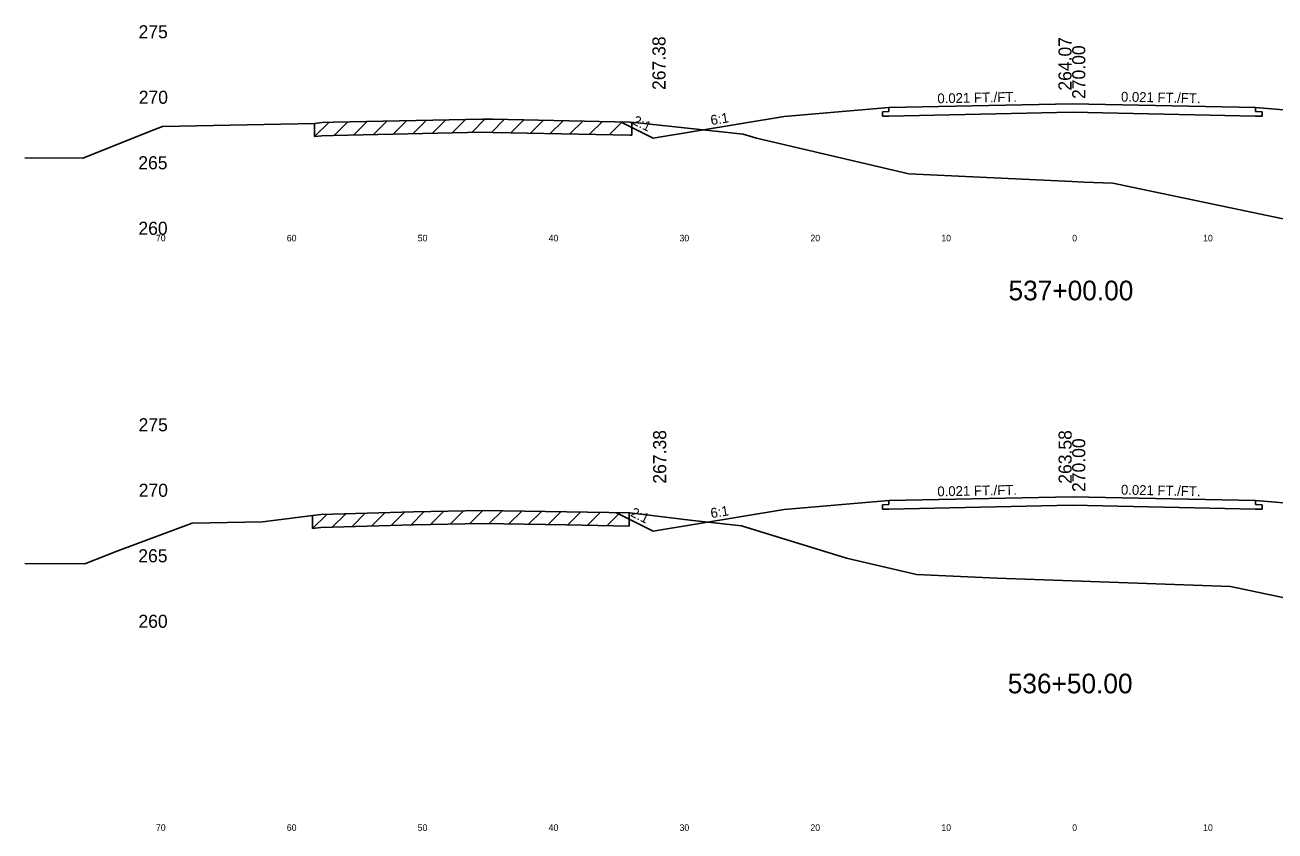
# Model space of a CAD drawing. Extents: x 1000 to 1162, y 999 to 8520.
# Drawn here: x 1000 to 1095.5, y 5714.5 to 5776 of the extents above; entities that cross this region are included whole.
import ezdxf

# ---------------------------------------------------------------- set-up
doc = ezdxf.new("R2010")
doc.units = 0
for name, color, linetype in [('Level 10', 7, 'Continuous'), ('Level 11', 7, 'Continuous'), ('Level 12', 7, 'Continuous'), ('Level 3', 7, 'Continuous'), ('Level 32', 7, 'Continuous'), ('Level 33', 7, 'Continuous'), ('Level 56', 7, 'Continuous'), ('Level 59', 7, 'Continuous'), ('Level 6', 7, 'Continuous'), ('Level 60', 7, 'Continuous'), ('Level 61', 7, 'Continuous'), ('Level 7', 7, 'Continuous')]:
    doc.layers.add(name, color=color, linetype=linetype)

msp = doc.modelspace()

# ---------------------------------------------------------------- linework, layer by layer
at = {"layer": 'Level 11'}
for p, q in [((1066, 5769.709), (1066, 5769.409)), ((1094, 5769.409), (1094, 5769.709)), ((1066, 5769.409), (1065.5, 5769.398)), ((1065.5, 5769.398), (1065.5, 5769.058)), ((1065.5, 5769.058), (1066, 5769.069)), ((1094.5, 5769.398), (1094, 5769.409)), ((1094, 5769.069), (1094.5, 5769.058)), ((1094.5, 5769.058), (1094.5, 5769.398)), ((1066, 5739.409), (1065.5, 5739.398)), ((1065.5, 5739.398), (1065.5, 5739.058)), ((1066, 5739.709), (1066, 5739.409)), ((1094, 5739.409), (1094, 5739.709)), ((1094.5, 5739.398), (1094, 5739.409)), ((1094.5, 5739.058), (1094.5, 5739.398)), ((1065.5, 5739.058), (1066, 5739.069)), ((1094, 5739.069), (1094.5, 5739.058))]:
    msp.add_line(p, q, dxfattribs=at)
at = {"layer": 'Level 12'}
for p, q in [((1080, 5769.36), (1066, 5769.069)), ((1094, 5769.069), (1080, 5769.36)), ((1080, 5739.36), (1066, 5739.069)), ((1094, 5739.069), (1080, 5739.36))]:
    msp.add_line(p, q, dxfattribs=at)
at = {"layer": 'Level 59'}
for p, q in [((1066, 5769.709), (1080, 5770)), ((1080, 5770), (1094, 5769.709)), ((1066, 5739.709), (1080, 5740)), ((1080, 5740), (1094, 5739.709))]:
    msp.add_line(p, q, dxfattribs=at)
at = {"layer": 'Level 6'}
for p, q in [((1058, 5769.042), (1066, 5769.709)), ((1094, 5769.709), (1102, 5769.042)), ((1058, 5739.042), (1066, 5739.709)), ((1094, 5739.709), (1102, 5739.042))]:
    msp.add_line(p, q, dxfattribs=at)
at = {"layer": 'Level 60'}
for p, q in [((1023.531, 5768.587), (1034.95, 5768.829)), ((1034.95, 5768.829), (1035.74, 5768.816)), ((1035.74, 5768.816), (1046.23, 5768.612)), ((1004.414, 5765.846), (1009.842, 5768.014)), ((1009.842, 5768.014), (1010.515, 5768.264)), ((1010.515, 5768.264), (1022.138, 5768.496)), ((1022.138, 5768.496), (1022.676, 5768.562)), ((1022.676, 5768.562), (1023.531, 5768.587)), ((1046.23, 5768.612), (1046.825, 5768.54)), ((1046.825, 5768.54), (1054.87, 5767.685)), ((1054.87, 5767.685), (1055.87, 5767.378)), ((1055.87, 5767.378), (1067.509, 5764.663)), ((1000, 5765.872), (1004.414, 5765.846)), ((1067.509, 5764.663), (1080, 5764.069)), ((1080, 5764.069), (1080.899, 5764.026)), ((1080.899, 5764.026), (1083.098, 5763.948)), ((1083.098, 5763.948), (1096.485, 5761.132)), ((1018.145, 5738.1), (1022.594, 5738.647)), ((1022.594, 5738.647), (1029.674, 5738.852)), ((1029.674, 5738.852), (1034.952, 5738.964)), ((1034.952, 5738.964), (1041.365, 5738.861)), ((1041.365, 5738.861), (1046.209, 5738.767)), ((1046.209, 5738.767), (1051.028, 5738.184)), ((1051.028, 5738.184), (1054.736, 5737.79)), ((1007.081, 5735.888), (1012.767, 5737.993)), ((1012.767, 5737.993), (1018.145, 5738.1)), ((1054.736, 5737.79), (1062.764, 5735.324)), ((1004.571, 5734.886), (1007.081, 5735.888)), ((1062.764, 5735.324), (1068.109, 5734.077)), ((1000, 5734.912), (1004.571, 5734.886)), ((1068.109, 5734.077), (1074.258, 5733.785)), ((1074.258, 5733.785), (1080, 5733.58)), ((1080, 5733.58), (1092.087, 5733.149)), ((1092.087, 5733.149), (1098.187, 5731.866))]:
    msp.add_line(p, q, dxfattribs=at)
at = {"layer": 'Level 61'}
for p, q in [((1030.649, 5768.738), (1029.627, 5767.716)), ((1032.149, 5768.77), (1031.127, 5767.748)), ((1033.649, 5768.801), (1032.627, 5767.78)), ((1035.141, 5768.826), (1034.127, 5767.812)), ((1036.608, 5768.799), (1035.627, 5767.818)), ((1038.108, 5768.77), (1037.127, 5767.789)), ((1039.608, 5768.741), (1038.627, 5767.76)), ((1023.208, 5768.577), (1022.127, 5767.496)), ((1022.127, 5768.496), (1022.127, 5767.496)), ((1023.531, 5767.587), (1034.95, 5767.829)), ((1024.649, 5768.61), (1023.627, 5767.589)), ((1026.149, 5768.642), (1025.127, 5767.62)), ((1027.649, 5768.674), (1026.627, 5767.652)), ((1029.149, 5768.706), (1028.127, 5767.684)), ((1034.95, 5767.829), (1035.74, 5767.816)), ((1035.74, 5767.816), (1046.23, 5767.612)), ((1041.108, 5768.712), (1040.127, 5767.731)), ((1042.608, 5768.683), (1041.627, 5767.702)), ((1044.108, 5768.653), (1043.127, 5767.672)), ((1045.608, 5768.624), (1044.627, 5767.643)), ((1046.363, 5767.596), (1046.363, 5768.596)), ((1022.127, 5767.495), (1022.138, 5767.496)), ((1022.138, 5767.496), (1022.676, 5767.562)), ((1022.676, 5767.562), (1023.531, 5767.587)), ((1046.23, 5767.612), (1046.363, 5767.596)), ((1023.058, 5738.66), (1021.968, 5737.57)), ((1021.968, 5738.57), (1021.968, 5737.57)), ((1024.498, 5738.702), (1023.468, 5737.672)), ((1025.998, 5738.745), (1024.968, 5737.716)), ((1027.498, 5738.789), (1026.468, 5737.759)), ((1028.998, 5738.832), (1027.968, 5737.803)), ((1030.491, 5738.869), (1029.468, 5737.846)), ((1031.99, 5738.901), (1030.968, 5737.879)), ((1033.49, 5738.933), (1032.468, 5737.911)), ((1034.988, 5738.963), (1033.968, 5737.943)), ((1036.452, 5738.94), (1035.468, 5737.956)), ((1037.952, 5738.916), (1036.968, 5737.932)), ((1039.452, 5738.892), (1038.468, 5737.908)), ((1040.952, 5738.868), (1039.968, 5737.884)), ((1042.449, 5738.84), (1041.468, 5737.859)), ((1043.949, 5738.811), (1042.968, 5737.83)), ((1045.449, 5738.782), (1044.468, 5737.801)), ((1046.164, 5737.768), (1046.164, 5738.768)), ((1021.968, 5737.57), (1022.594, 5737.647)), ((1022.594, 5737.647), (1029.674, 5737.852)), ((1029.674, 5737.852), (1034.952, 5737.964)), ((1034.952, 5737.964), (1041.365, 5737.861)), ((1041.365, 5737.861), (1046.164, 5737.768))]:
    msp.add_line(p, q, dxfattribs=at)
at = {"layer": 'Level 7'}
for p, q in [((1048, 5767.376), (1058, 5769.042)), ((1045.499, 5768.626), (1048, 5767.376)), ((1045.177, 5738.787), (1048, 5737.376)), ((1048, 5737.376), (1058, 5739.042))]:
    msp.add_line(p, q, dxfattribs=at)

# ---------------------------------------------------------------- texts
at = {"layer": 'Level 10'}
for s, p in [('264.07', (1079.949, 5771.006)), ('263.58', (1079.958, 5741))]:
    msp.add_text(s, height=1, rotation=90, dxfattribs=at).set_placement(p)
at = {"layer": 'Level 11'}
for s, p in [(' 275', (1008.307, 5775)), (' 270', (1008.319, 5770)), (' 265', (1008.284, 5765)), (' 260', (1008.295, 5760)), (' 275', (1008.307, 5745)), (' 270', (1008.319, 5740)), (' 265', (1008.284, 5735)), (' 260', (1008.295, 5730))]:
    msp.add_text(s, height=1, dxfattribs=at).set_placement(p)
at = {"layer": 'Level 3'}
for s, p in [('537+00.00', (1075.134, 5755)), ('536+50.00', (1075.075, 5725))]:
    msp.add_text(s, height=1.5, dxfattribs=at).set_placement(p)
at = {"layer": 'Level 32'}
for s, rotation, p in [('0.021 FT./FT.', 1.19158, (1069.709, 5770.036)), ('0.021 FT./FT.', 358.80842, (1083.72, 5770.173)), ('2:1', 333.43495, (1046.354, 5768.478)), ('6:1', 9.46232, (1052.435, 5768.368)), ('0.021 FT./FT.', 1.19158, (1069.709, 5740.036)), ('0.021 FT./FT.', 358.80842, (1083.72, 5740.173)), ('2:1', 333.43495, (1046.193, 5738.558)), ('6:1', 9.46232, (1052.435, 5738.368))]:
    msp.add_text(s, height=0.75, rotation=rotation, dxfattribs=at).set_placement(p)
at = {"layer": 'Level 33'}
for p in [(1048.931, 5771.057), (1048.984, 5741.006)]:
    msp.add_text('267.38', height=1, rotation=90, dxfattribs=at).set_placement(p)
at = {"layer": 'Level 56'}
for s, p in [('70', (1010, 5759.5)), ('60', (1020, 5759.5)), ('50', (1030, 5759.5)), ('40', (1040, 5759.5)), ('30', (1050, 5759.5)), ('20', (1060, 5759.5)), ('10', (1070, 5759.5)), ('0', (1080, 5759.5)), ('10', (1090, 5759.5)), ('70', (1010, 5714.5)), ('60', (1020, 5714.5)), ('50', (1030, 5714.5)), ('40', (1040, 5714.5)), ('30', (1050, 5714.5)), ('20', (1060, 5714.5)), ('10', (1070, 5714.5)), ('0', (1080, 5714.5)), ('10', (1090, 5714.5))]:
    msp.add_text(s, height=0.5, dxfattribs=at).set_placement(p)
at = {"layer": 'Level 59'}
for p in [(1081, 5770), (1081, 5740)]:
    msp.add_text(' 270.00', height=1, rotation=90, dxfattribs=at).set_placement(p)

doc.saveas('drawing.dxf')
